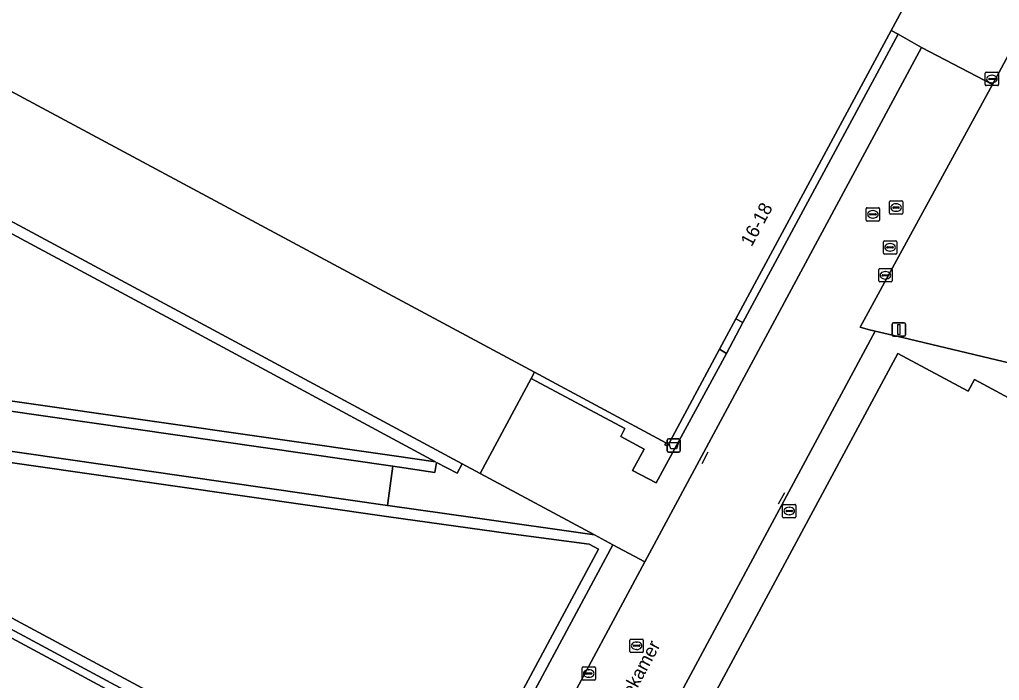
# Model space of a CAD drawing. Extents: x 159489 to 160304, y 383825 to 384531.
# Drawn here: x 159768.9 to 159842.4, y 384293 to 384342.7 of the extents above; entities that cross this region are included whole.
import ezdxf

# ---------------------------------------------------------------- set-up
doc = ezdxf.new("R2010")
doc.units = 0
for name, color, linetype in [('IMGEO_Afvalbak', 7, 'Continuous'), ('IMGEO_Brandkraan', 7, 'Continuous'), ('IMGEO_Groenvoorziening', 7, 'Continuous'), ('IMGEO_Kolk', 7, 'Continuous'), ('IMGEO_Lichtmast', 7, 'Continuous'), ('IMGEO_Lijnafwatering', 7, 'Continuous'), ('IMGEO_Openbare_ruimte_label', 7, 'Continuous'), ('IMGEO_Pand', 7, 'Continuous'), ('IMGEO_Pand_nummerreeks', 7, 'Continuous'), ('IMGEO_Rijbaan_lokaal_open', 7, 'Continuous'), ('IMGEO_Rioolput', 7, 'Continuous'), ('IMGEO_Terreindeel_open', 7, 'Continuous'), ('IMGEO_Voetpad_gesloten', 7, 'Continuous'), ('IMGEO_Voetpad_halfverhard', 7, 'Continuous'), ('IMGEO_Voetpad_open', 7, 'Continuous')]:
    doc.layers.add(name, color=color, linetype=linetype)

msp = doc.modelspace()

# ---------------------------------------------------------------- linework, layer by layer
at = {"layer": 'IMGEO_Afvalbak'}
for p, q in [((159817.591, 384311.185), (159818.381, 384311.185)), ((159818.381, 384311.185), (159817.591, 384311.185)), ((159817.491, 384310.285), (159817.491, 384311.085)), ((159817.491, 384311.085), (159817.491, 384310.285)), ((159818.481, 384311.085), (159818.481, 384310.285)), ((159818.481, 384310.285), (159818.481, 384311.085)), ((159818.381, 384310.185), (159817.591, 384310.185)), ((159817.591, 384310.185), (159818.381, 384310.185))]:
    msp.add_line(p, q, dxfattribs=at)
msp.add_lwpolyline([(159817.634, 384310.899), (159818.338, 384310.899), (159818.189, 384310.429), (159817.783, 384310.429), (159817.634, 384310.899)], dxfattribs=at)
for centre, start, end in [((159817.591, 384311.085), 90, 180), ((159817.591, 384311.085), 90, 180), ((159818.381, 384311.085), 0, 90), ((159818.381, 384311.085), 360, 90), ((159817.591, 384310.285), 180, 270), ((159817.591, 384310.285), 180, 270), ((159818.381, 384310.285), 270, 0), ((159818.381, 384310.285), 270, 0)]:
    msp.add_arc(centre, 0.1, start, end, dxfattribs=at)
at = {"layer": 'IMGEO_Brandkraan'}
for p, q in [((159826.167, 384305.333), (159826.167, 384306.185)), ((159826.242, 384306.259), (159827.094, 384306.259)), ((159826.655, 384306.039), (159826.68, 384306.039)), ((159827.168, 384306.185), (159827.168, 384305.333)), ((159827.094, 384305.259), (159826.242, 384305.259)), ((159826.426, 384305.753), (159826.426, 384305.765)), ((159826.864, 384305.716), (159826.466, 384305.716)), ((159826.469, 384305.802), (159826.867, 384305.802)), ((159826.678, 384305.479), (159826.653, 384305.479)), ((159826.91, 384305.765), (159826.91, 384305.753))]:
    msp.add_line(p, q, dxfattribs=at)
for points in [[(159826.167, 384305.333), (159826.167, 384306.185)], [(159826.242, 384306.259), (159827.094, 384306.259)], [(159827.168, 384306.185), (159827.168, 384305.333)], [(159827.094, 384305.259), (159826.242, 384305.259)]]:
    msp.add_lwpolyline(points, dxfattribs=at)
for centre, radius, start, end in [((159826.244, 384306.183), 0.0765, 91.55205, 178.44795), ((159826.244, 384306.183), 0.0765, 91.55205, 178.44795), ((159827.092, 384306.183), 0.0765, 1.55205, 88.44795), ((159827.092, 384306.183), 0.0765, 1.55205, 88.44795), ((159826.244, 384305.335), 0.0765, 181.55205, 268.44795), ((159826.244, 384305.335), 0.0765, 181.55205, 268.44795), ((159826.466, 384305.762), 0.0403, 85.87752, 175.75265), ((159826.463, 384305.752), 0.0366, 178.93798, 274.71019), ((159826.867, 384305.759), 0.043, 264.86636, 352.45326), ((159826.871, 384305.764), 0.0386, 1.73085, 96.63898), ((159827.092, 384305.335), 0.0765, 271.55205, 358.44795), ((159827.092, 384305.335), 0.0765, 271.55205, 358.44795)]:
    msp.add_arc(centre, radius, start, end, dxfattribs=at)
for centre, major_axis, ratio, start_param, end_param in [((159826.654, 384305.759), (-0.387, 0.002), 0.722429, 4.712389, 7.853982), ((159826.679, 384305.759), (-0.39, 0.002), 0.717154, 1.570796, 4.712389)]:
    msp.add_ellipse(centre, major_axis=major_axis, ratio=ratio, start_param=start_param, end_param=end_param, dxfattribs=at)
at = {"layer": 'IMGEO_Groenvoorziening'}
for points in [[(159834.848, 384341.575), (159834.32, 384341.87), (159822.662, 384320.208), (159823.193, 384319.927)], [(159821.952, 384317.605), (159821.424, 384317.908), (159817.514, 384310.643), (159817.329, 384310.742), (159817.41, 384310.892), (159807.547, 384316.187), (159807.288, 384315.703), (159814.319, 384311.966), (159814.012, 384311.352), (159815.769, 384310.402), (159814.903, 384308.806), (159816.67, 384307.865)], [(159815.818, 384301.948), (159813.426, 384303.207), (159800.661, 384279.441), (159800.352, 384278.938), (159800.219, 384278.68), (159802.654, 384277.389)]]:
    msp.add_lwpolyline(points, close=True, dxfattribs=at)
at = {"layer": 'IMGEO_Kolk'}
for p, q in [((159841.384, 384337.79), (159841.384, 384338.642)), ((159841.459, 384338.716), (159842.311, 384338.716)), ((159841.872, 384338.496), (159841.897, 384338.496)), ((159842.385, 384338.642), (159842.385, 384337.79)), ((159842.311, 384337.716), (159841.459, 384337.716)), ((159841.643, 384338.21), (159841.643, 384338.222)), ((159842.081, 384338.173), (159841.683, 384338.173)), ((159841.686, 384338.259), (159842.084, 384338.259)), ((159841.895, 384337.936), (159841.87, 384337.936)), ((159842.127, 384338.222), (159842.127, 384338.21)), ((159833.391, 384323.042), (159833.391, 384323.894)), ((159833.466, 384323.968), (159834.318, 384323.968)), ((159833.879, 384323.748), (159833.904, 384323.748)), ((159834.392, 384323.894), (159834.392, 384323.042)), ((159834.318, 384322.968), (159833.466, 384322.968)), ((159833.65, 384323.462), (159833.65, 384323.474)), ((159834.088, 384323.425), (159833.69, 384323.425)), ((159833.693, 384323.511), (159834.091, 384323.511)), ((159833.902, 384323.188), (159833.877, 384323.188)), ((159834.134, 384323.474), (159834.134, 384323.462)), ((159811.113, 384293.126), (159811.113, 384293.978)), ((159811.188, 384294.052), (159812.04, 384294.052)), ((159811.372, 384293.546), (159811.372, 384293.558)), ((159811.81, 384293.509), (159811.412, 384293.509)), ((159811.415, 384293.595), (159811.813, 384293.595)), ((159811.601, 384293.832), (159811.626, 384293.832)), ((159811.856, 384293.558), (159811.856, 384293.546)), ((159812.114, 384293.978), (159812.114, 384293.126)), ((159812.04, 384293.052), (159811.188, 384293.052)), ((159811.624, 384293.272), (159811.599, 384293.272))]:
    msp.add_line(p, q, dxfattribs=at)
for points in [[(159841.384, 384337.79), (159841.384, 384338.642)], [(159841.459, 384338.716), (159842.311, 384338.716)], [(159842.385, 384338.642), (159842.385, 384337.79)], [(159842.311, 384337.716), (159841.459, 384337.716)], [(159833.391, 384323.042), (159833.391, 384323.894)], [(159833.466, 384323.968), (159834.318, 384323.968)], [(159834.392, 384323.894), (159834.392, 384323.042)], [(159834.318, 384322.968), (159833.466, 384322.968)], [(159811.113, 384293.126), (159811.113, 384293.978)], [(159811.188, 384294.052), (159812.04, 384294.052)], [(159812.114, 384293.978), (159812.114, 384293.126)], [(159812.04, 384293.052), (159811.188, 384293.052)]]:
    msp.add_lwpolyline(points, dxfattribs=at)
for centre, radius, start, end in [((159841.461, 384338.64), 0.0765, 91.55205, 178.44795), ((159841.461, 384338.64), 0.0765, 91.55205, 178.44795), ((159842.309, 384338.64), 0.0765, 1.55205, 88.44795), ((159842.309, 384338.64), 0.0765, 1.55205, 88.44795), ((159841.461, 384337.792), 0.0765, 181.55205, 268.44795), ((159841.461, 384337.792), 0.0765, 181.55205, 268.44795), ((159841.683, 384338.219), 0.0403, 85.87752, 175.75265), ((159841.68, 384338.209), 0.0366, 178.93798, 274.71019), ((159842.084, 384338.216), 0.043, 264.86636, 352.45326), ((159842.088, 384338.221), 0.0386, 1.73085, 96.63898), ((159842.309, 384337.792), 0.0765, 271.55205, 358.44795), ((159842.309, 384337.792), 0.0765, 271.55205, 358.44795), ((159833.468, 384323.892), 0.0765, 91.55205, 178.44795), ((159833.468, 384323.892), 0.0765, 91.55205, 178.44795), ((159834.316, 384323.892), 0.0765, 1.55205, 88.44795), ((159834.316, 384323.892), 0.0765, 1.55205, 88.44795), ((159833.468, 384323.044), 0.0765, 181.55205, 268.44795), ((159833.468, 384323.044), 0.0765, 181.55205, 268.44795), ((159833.69, 384323.471), 0.0403, 85.87752, 175.75265), ((159833.687, 384323.461), 0.0366, 178.93798, 274.71019), ((159834.091, 384323.468), 0.043, 264.86636, 352.45326), ((159834.095, 384323.473), 0.0386, 1.73085, 96.63898), ((159834.316, 384323.044), 0.0765, 271.55205, 358.44795), ((159834.316, 384323.044), 0.0765, 271.55205, 358.44795), ((159811.19, 384293.976), 0.0765, 91.55205, 178.44795), ((159811.19, 384293.976), 0.0765, 91.55205, 178.44795), ((159811.412, 384293.555), 0.0403, 85.87752, 175.75265), ((159811.409, 384293.545), 0.0366, 178.93798, 274.71019), ((159811.813, 384293.552), 0.043, 264.86636, 352.45326), ((159811.817, 384293.557), 0.0386, 1.73085, 96.63898), ((159812.038, 384293.976), 0.0765, 1.55205, 88.44795), ((159812.038, 384293.976), 0.0765, 1.55205, 88.44795), ((159811.19, 384293.128), 0.0765, 181.55205, 268.44795), ((159811.19, 384293.128), 0.0765, 181.55205, 268.44795), ((159812.038, 384293.128), 0.0765, 271.55205, 358.44795), ((159812.038, 384293.128), 0.0765, 271.55205, 358.44795)]:
    msp.add_arc(centre, radius, start, end, dxfattribs=at)
for centre, major_axis, ratio, start_param, end_param in [((159841.871, 384338.216), (-0.387, 0.002), 0.722429, 4.712389, 7.853982), ((159841.896, 384338.216), (-0.39, 0.002), 0.717154, 1.570796, 4.712389), ((159833.878, 384323.468), (-0.387, 0.002), 0.722429, 4.712389, 7.853982), ((159833.903, 384323.468), (-0.39, 0.002), 0.717154, 1.570796, 4.712389), ((159811.6, 384293.552), (-0.387, 0.002), 0.722429, 4.712389, 7.853982), ((159811.625, 384293.552), (-0.39, 0.002), 0.717154, 1.570796, 4.712389)]:
    msp.add_ellipse(centre, major_axis=major_axis, ratio=ratio, start_param=start_param, end_param=end_param, dxfattribs=at)
at = {"layer": 'IMGEO_Lichtmast'}
for p, q in [((159834.4, 384318.993), (159834.4, 384319.793)), ((159834.4, 384319.793), (159834.4, 384318.993)), ((159834.5, 384319.893), (159835.29, 384319.893)), ((159835.29, 384319.893), (159834.5, 384319.893)), ((159835.39, 384319.793), (159835.39, 384318.993)), ((159835.39, 384318.993), (159835.39, 384319.793)), ((159835.29, 384318.893), (159834.5, 384318.893)), ((159834.5, 384318.893), (159835.29, 384318.893))]:
    msp.add_line(p, q, dxfattribs=at)
msp.add_lwpolyline([(159834.82, 384319.768), (159834.97, 384319.768), (159834.97, 384319.018), (159834.82, 384319.018), (159834.82, 384319.768)], dxfattribs=at)
for centre, start, end in [((159834.5, 384319.793), 90, 180), ((159834.5, 384319.793), 90, 180), ((159835.29, 384319.793), 0, 90), ((159835.29, 384319.793), 360, 90), ((159834.5, 384318.993), 180, 270), ((159834.5, 384318.993), 180, 270), ((159835.29, 384318.993), 270, 0), ((159835.29, 384318.993), 270, 0)]:
    msp.add_arc(centre, 0.1, start, end, dxfattribs=at)
at = {"layer": 'IMGEO_Lijnafwatering'}
for points in [[(159820.547, 384310.176), (159820.095, 384309.294)], [(159826.306, 384307.129), (159825.83, 384306.262)]]:
    msp.add_lwpolyline(points, dxfattribs=at)
at = {"layer": 'IMGEO_Pand'}
msp.add_lwpolyline([(159721.26, 384362.516), (159807.547, 384316.187), (159817.41, 384310.892), (159817.329, 384310.742), (159817.514, 384310.643), (159821.424, 384317.908), (159822.662, 384320.208), (159834.32, 384341.87), (159836.742, 384346.371), (159836.557, 384346.471), (159836.448, 384346.268), (159828.873, 384350.338), (159784.623, 384374.112), (159783.258, 384374.845), (159783.397, 384375.103), (159766.339, 384384.271)], dxfattribs=at)
at = {"layer": 'IMGEO_Rijbaan_lokaal_open'}
for points in [[(159857.652, 384367.078), (159859.153, 384369.778), (159861.086, 384371.322), (159855.558, 384378.013), (159854.236, 384379.608), (159853.339, 384378.867), (159853.651, 384378.489), (159853.289, 384378.19), (159840.696, 384354.718), (159839.667, 384355.269), (159836.423, 384349.361), (159830.254, 384352.731), (159828.873, 384350.338), (159836.448, 384346.268), (159836.557, 384346.471), (159836.742, 384346.371), (159834.32, 384341.87), (159834.848, 384341.575), (159836.608, 384340.591), (159841.931, 384337.791), (159844.3, 384342.22)], [(159833.11, 384319.258), (159832.587, 384319.403), (159832.003, 384319.565), (159835.182, 384325.402), (159841.931, 384337.791), (159836.608, 384340.591), (159815.818, 384301.948), (159802.654, 384277.389), (159803.534, 384276.916), (159802.04, 384274.161), (159798.699, 384267.931), (159793.842, 384258.886), (159787.467, 384247.03), (159785.982, 384244.29), (159783.032, 384238.709), (159787.543, 384236.596), (159790.427, 384241.94), (159798.51, 384256.983), (159803.136, 384265.59), (159806.472, 384271.815), (159807.914, 384274.488), (159808.808, 384274.012)]]:
    msp.add_lwpolyline(points, close=True, dxfattribs=at)
at = {"layer": 'IMGEO_Rioolput'}
for p, q in [((159834.191, 384328.13), (159834.191, 384328.982)), ((159834.266, 384329.056), (159835.118, 384329.056)), ((159834.679, 384328.836), (159834.704, 384328.836)), ((159835.192, 384328.982), (159835.192, 384328.13)), ((159832.446, 384327.62), (159832.446, 384328.472)), ((159832.521, 384328.546), (159833.373, 384328.546)), ((159832.705, 384328.04), (159832.705, 384328.052)), ((159832.748, 384328.089), (159833.146, 384328.089)), ((159832.934, 384328.326), (159832.959, 384328.326)), ((159833.189, 384328.052), (159833.189, 384328.04)), ((159833.447, 384328.472), (159833.447, 384327.62)), ((159835.118, 384328.056), (159834.266, 384328.056)), ((159834.45, 384328.55), (159834.45, 384328.562)), ((159834.888, 384328.513), (159834.49, 384328.513)), ((159834.493, 384328.599), (159834.891, 384328.599)), ((159834.702, 384328.276), (159834.677, 384328.276)), ((159834.934, 384328.562), (159834.934, 384328.55)), ((159833.373, 384327.546), (159832.521, 384327.546)), ((159833.143, 384328.003), (159832.745, 384328.003)), ((159832.957, 384327.766), (159832.932, 384327.766)), ((159833.736, 384325.139), (159833.736, 384325.991)), ((159833.811, 384326.065), (159834.663, 384326.065)), ((159834.224, 384325.845), (159834.249, 384325.845)), ((159834.737, 384325.991), (159834.737, 384325.139)), ((159833.995, 384325.559), (159833.995, 384325.571)), ((159834.433, 384325.522), (159834.035, 384325.522)), ((159834.038, 384325.608), (159834.436, 384325.608)), ((159834.247, 384325.285), (159834.222, 384325.285)), ((159834.479, 384325.571), (159834.479, 384325.559)), ((159834.663, 384325.065), (159833.811, 384325.065)), ((159814.706, 384295.212), (159814.706, 384296.064)), ((159814.781, 384296.138), (159815.633, 384296.138)), ((159814.965, 384295.632), (159814.965, 384295.644)), ((159815.008, 384295.681), (159815.406, 384295.681)), ((159815.194, 384295.918), (159815.219, 384295.918)), ((159815.449, 384295.644), (159815.449, 384295.632)), ((159815.707, 384296.064), (159815.707, 384295.212)), ((159815.633, 384295.138), (159814.781, 384295.138)), ((159815.403, 384295.595), (159815.005, 384295.595)), ((159815.217, 384295.358), (159815.192, 384295.358))]:
    msp.add_line(p, q, dxfattribs=at)
for points in [[(159834.191, 384328.13), (159834.191, 384328.982)], [(159834.266, 384329.056), (159835.118, 384329.056)], [(159835.192, 384328.982), (159835.192, 384328.13)], [(159832.446, 384327.62), (159832.446, 384328.472)], [(159832.521, 384328.546), (159833.373, 384328.546)], [(159833.447, 384328.472), (159833.447, 384327.62)], [(159835.118, 384328.056), (159834.266, 384328.056)], [(159833.373, 384327.546), (159832.521, 384327.546)], [(159833.736, 384325.139), (159833.736, 384325.991)], [(159833.811, 384326.065), (159834.663, 384326.065)], [(159834.737, 384325.991), (159834.737, 384325.139)], [(159834.663, 384325.065), (159833.811, 384325.065)], [(159814.706, 384295.212), (159814.706, 384296.064)], [(159814.781, 384296.138), (159815.633, 384296.138)], [(159815.707, 384296.064), (159815.707, 384295.212)], [(159815.633, 384295.138), (159814.781, 384295.138)]]:
    msp.add_lwpolyline(points, dxfattribs=at)
for centre, radius, start, end in [((159834.268, 384328.98), 0.0765, 91.55205, 178.44795), ((159834.268, 384328.98), 0.0765, 91.55205, 178.44795), ((159835.116, 384328.98), 0.0765, 1.55205, 88.44795), ((159835.116, 384328.98), 0.0765, 1.55205, 88.44795), ((159832.523, 384328.47), 0.0765, 91.55205, 178.44795), ((159832.523, 384328.47), 0.0765, 91.55205, 178.44795), ((159832.745, 384328.049), 0.0403, 85.87752, 175.75265), ((159832.742, 384328.039), 0.0366, 178.93798, 274.71019), ((159833.146, 384328.046), 0.043, 264.86636, 352.45326), ((159833.15, 384328.051), 0.0386, 1.73085, 96.63898), ((159833.371, 384328.47), 0.0765, 1.55205, 88.44795), ((159833.371, 384328.47), 0.0765, 1.55205, 88.44795), ((159834.268, 384328.132), 0.0765, 181.55205, 268.44795), ((159834.268, 384328.132), 0.0765, 181.55205, 268.44795), ((159834.49, 384328.559), 0.0403, 85.87752, 175.75265), ((159834.487, 384328.549), 0.0366, 178.93798, 274.71019), ((159834.891, 384328.556), 0.043, 264.86636, 352.45326), ((159834.895, 384328.561), 0.0386, 1.73085, 96.63898), ((159835.116, 384328.132), 0.0765, 271.55205, 358.44795), ((159835.116, 384328.132), 0.0765, 271.55205, 358.44795), ((159832.523, 384327.622), 0.0765, 181.55205, 268.44795), ((159832.523, 384327.622), 0.0765, 181.55205, 268.44795), ((159833.371, 384327.622), 0.0765, 271.55205, 358.44795), ((159833.371, 384327.622), 0.0765, 271.55205, 358.44795), ((159833.813, 384325.989), 0.0765, 91.55205, 178.44795), ((159833.813, 384325.989), 0.0765, 91.55205, 178.44795), ((159834.661, 384325.989), 0.0765, 1.55205, 88.44795), ((159834.661, 384325.989), 0.0765, 1.55205, 88.44795), ((159833.813, 384325.141), 0.0765, 181.55205, 268.44795), ((159833.813, 384325.141), 0.0765, 181.55205, 268.44795), ((159834.035, 384325.568), 0.0403, 85.87752, 175.75265), ((159834.032, 384325.558), 0.0366, 178.93798, 274.71019), ((159834.436, 384325.565), 0.043, 264.86636, 352.45326), ((159834.44, 384325.57), 0.0386, 1.73085, 96.63898), ((159834.661, 384325.141), 0.0765, 271.55205, 358.44795), ((159834.661, 384325.141), 0.0765, 271.55205, 358.44795), ((159814.783, 384296.062), 0.0765, 91.55205, 178.44795), ((159814.783, 384296.062), 0.0765, 91.55205, 178.44795), ((159815.005, 384295.641), 0.0403, 85.87752, 175.75265), ((159815.41, 384295.643), 0.0386, 1.73085, 96.63898), ((159815.631, 384296.062), 0.0765, 1.55205, 88.44795), ((159815.631, 384296.062), 0.0765, 1.55205, 88.44795), ((159814.783, 384295.214), 0.0765, 181.55205, 268.44795), ((159814.783, 384295.214), 0.0765, 181.55205, 268.44795), ((159815.002, 384295.631), 0.0366, 178.93798, 274.71019), ((159815.406, 384295.638), 0.043, 264.86636, 352.45326), ((159815.631, 384295.214), 0.0765, 271.55205, 358.44795), ((159815.631, 384295.214), 0.0765, 271.55205, 358.44795)]:
    msp.add_arc(centre, radius, start, end, dxfattribs=at)
for centre, major_axis, ratio, start_param, end_param in [((159834.678, 384328.556), (-0.387, 0.002), 0.722429, 4.712389, 7.853982), ((159834.703, 384328.556), (-0.39, 0.002), 0.717154, 1.570796, 4.712389), ((159832.933, 384328.046), (-0.387, 0.002), 0.722429, 4.712389, 7.853982), ((159832.958, 384328.046), (-0.39, 0.002), 0.717154, 1.570796, 4.712389), ((159834.223, 384325.565), (-0.387, 0.002), 0.722429, 4.712389, 7.853982), ((159834.248, 384325.565), (-0.39, 0.002), 0.717154, 1.570796, 4.712389), ((159815.193, 384295.638), (-0.387, 0.002), 0.722429, 4.712389, 7.853982), ((159815.218, 384295.638), (-0.39, 0.002), 0.717154, 1.570796, 4.712389)]:
    msp.add_ellipse(centre, major_axis=major_axis, ratio=ratio, start_param=start_param, end_param=end_param, dxfattribs=at)
at = {"layer": 'IMGEO_Terreindeel_open'}
for points in [[(159797.007, 384309.896), (159741.046, 384317.91), (159726.866, 384319.977), (159700.707, 384334.064), (159712.762, 384356.443), (159717.843, 384353.7), (159718.221, 384354.406), (159712.442, 384357.532), (159699.61, 384333.72), (159726.44, 384319.286), (159726.801, 384319.234), (159741.002, 384317.183), (159741.576, 384317.086), (159796.909, 384309.117), (159800.043, 384308.652), (159800.185, 384309.411), (159801.736, 384308.601), (159802.101, 384309.308), (159781.459, 384320.418), (159744.495, 384340.27), (159744.117, 384339.565), (159781.262, 384319.609), (159800.092, 384309.462)], [(159741.908, 384314.033), (159741.156, 384314.134), (159738.631, 384314.476), (159738.511, 384313.717), (159737.45, 384314.29), (159737.034, 384313.652), (159800.661, 384279.441), (159813.426, 384303.207), (159812.032, 384303.968), (159802.893, 384305.271), (159796.705, 384306.154), (159796.491, 384306.184)], [(159737.034, 384313.652), (159736.839, 384313.125), (159800.352, 384278.938), (159800.661, 384279.441)], [(159796.588, 384305.334), (159805.581, 384304.082), (159811.651, 384303.266), (159812.348, 384302.895), (159800.337, 384280.498), (159738.603, 384313.672), (159741.793, 384313.181)]]:
    msp.add_lwpolyline(points, close=True, dxfattribs=at)
at = {"layer": 'IMGEO_Voetpad_gesloten'}
for points in [[(159744.117, 384339.565), (159734.794, 384322.143), (159708.49, 384336.235), (159717.843, 384353.7), (159712.762, 384356.443), (159700.707, 384334.064), (159726.866, 384319.977), (159741.046, 384317.91), (159797.007, 384309.896), (159800.092, 384309.462), (159781.262, 384319.609)], [(159741.793, 384313.181), (159738.603, 384313.672), (159800.337, 384280.498), (159812.348, 384302.895), (159811.651, 384303.266), (159805.581, 384304.082), (159796.588, 384305.334)]]:
    msp.add_lwpolyline(points, close=True, dxfattribs=at)
msp.add_lwpolyline([(159844.112, 384313.744), (159840.569, 384315.627), (159840.112, 384314.763), (159834.818, 384317.597), (159811.13, 384273.563)], dxfattribs=at)
at = {"layer": 'IMGEO_Voetpad_halfverhard'}
msp.add_lwpolyline([(159807.288, 384315.703), (159807.547, 384316.187), (159721.26, 384362.516), (159721.137, 384362.285), (159716.4, 384364.81), (159712.638, 384357.799), (159712.442, 384357.532), (159718.221, 384354.406), (159719.159, 384356.157), (159745.463, 384342.08), (159744.495, 384340.27), (159781.459, 384320.418), (159802.101, 384309.308), (159803.465, 384308.568)], close=True, dxfattribs=at)
at = {"layer": 'IMGEO_Voetpad_open'}
for points in [[(159864.456, 384367.258), (159861.086, 384371.322), (159859.153, 384369.778), (159857.652, 384367.078), (159844.3, 384342.22), (159841.931, 384337.791), (159835.182, 384325.402), (159832.003, 384319.565), (159832.587, 384319.403), (159833.11, 384319.258), (159835.164, 384318.796), (159888.716, 384306.025), (159896.215, 384319.406), (159898.288, 384323.105), (159899.407, 384325.102)], [(159836.608, 384340.591), (159834.848, 384341.575), (159823.193, 384319.927), (159821.952, 384317.605), (159816.67, 384307.865), (159814.903, 384308.806), (159815.769, 384310.402), (159814.012, 384311.352), (159814.319, 384311.966), (159807.288, 384315.703), (159803.465, 384308.568), (159812.032, 384303.968), (159813.426, 384303.207), (159815.818, 384301.948)], [(159823.193, 384319.927), (159822.662, 384320.208), (159821.424, 384317.908), (159821.952, 384317.605)], [(159741.576, 384317.086), (159741.156, 384314.134), (159741.908, 384314.033), (159796.491, 384306.184), (159796.909, 384309.117)], [(159803.465, 384308.568), (159802.101, 384309.308), (159801.736, 384308.601), (159800.185, 384309.411), (159800.043, 384308.652), (159796.909, 384309.117), (159796.491, 384306.184), (159796.705, 384306.154), (159802.893, 384305.271), (159812.032, 384303.968)]]:
    msp.add_lwpolyline(points, close=True, dxfattribs=at)
for points in [[(159888.716, 384306.025), (159835.164, 384318.796), (159833.11, 384319.258), (159808.808, 384274.012)], [(159811.13, 384273.563), (159834.818, 384317.597), (159840.112, 384314.763), (159840.569, 384315.627), (159844.112, 384313.744)], [(159747.439, 384293.915), (159794.673, 384268.525), (159800.219, 384278.68), (159800.352, 384278.938), (159736.839, 384313.125)]]:
    msp.add_lwpolyline(points, dxfattribs=at)

# ---------------------------------------------------------------- texts
at = {"layer": 'IMGEO_Openbare_ruimte_label'}
msp.add_text('Machinekamer', height=1, rotation=61.7691, dxfattribs=at).set_placement((159812.878, 384287.966))
at = {"layer": 'IMGEO_Pand_nummerreeks'}
msp.add_text('16-18', height=1, rotation=61.71328, dxfattribs=at).set_placement((159823.838, 384325.557))

doc.saveas('drawing.dxf')
